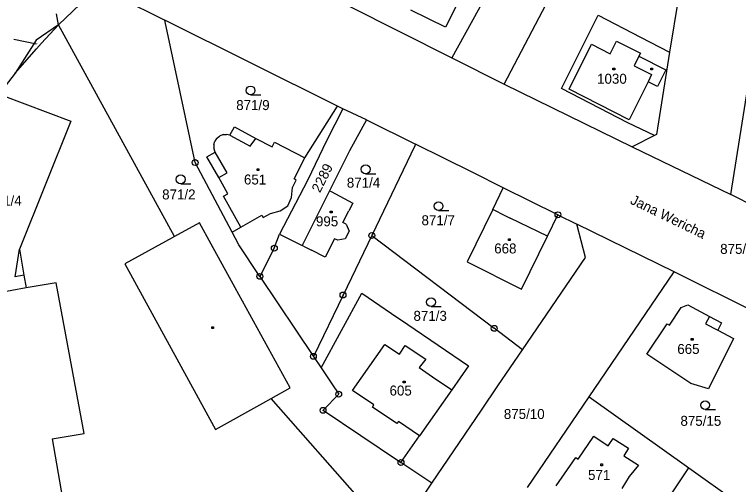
# Model space of a CAD drawing. Extents: x -795483 to -789093, y -1112258 to -1108741.
# Drawn here: x -791607.3 to -791483.9, y -1109944.7 to -1109864.7 of the extents above; entities that cross this region are included whole.
import ezdxf

# ---------------------------------------------------------------- set-up
doc = ezdxf.new("R2010")
doc.units = 0
for name, color, linetype in [('Komunikace', 7, 'Continuous'), ('Vrstva 1', 7, 'Continuous'), ('Vrstva 14', 7, 'Continuous'), ('Vrstva 15', 7, 'Continuous'), ('Vrstva 2', 7, 'Continuous'), ('Vrstva 23', 7, 'Continuous'), ('Vrstva 25', 7, 'Continuous'), ('Vrstva 28', 7, 'Continuous'), ('Vrstva 38', 7, 'Continuous')]:
    doc.layers.add(name, color=color, linetype=linetype)

msp = doc.modelspace()

# ---------------------------------------------------------------- linework, layer by layer
at = {"layer": 'Komunikace'}
msp.add_line((-791603.6, -1109869.72), (-791607.43, -1109868.93), dxfattribs=at)
at = {"layer": 'Vrstva 1'}
for p, q in [((-791523.9, -1109876.54), (-791510.87, -1109851.73)), ((-791492.91, -1109853.66), (-791495.69, -1109871.09)), ((-791524.18, -1109856.4), (-791532.83, -1109872.04)), ((-791599.81, -1109866.44), (-791593.11, -1109859.96)), ((-791593.11, -1109859.96), (-791581.7, -1109865.64)), ((-791550.52, -1109863.14), (-791532.83, -1109872.04)), ((-791599.81, -1109866.44), (-791600.17, -1109864.57)), ((-791514.09, -1109877.26), (-791507.87, -1109864.78)), ((-791507.87, -1109864.78), (-791500.65, -1109868.52)), ((-791599.81, -1109866.44), (-791603.66, -1109869.06)), ((-791602.75, -1109869.56), (-791599.81, -1109866.44)), ((-791580.05, -1109902.46), (-791599.81, -1109866.44)), ((-791581.64, -1109865.9), (-791581.7, -1109865.64)), ((-791552.27, -1109880.3), (-791581.7, -1109865.64)), ((-791576.56, -1109889.9), (-791581.64, -1109865.9)), ((-791485.25, -1109895.34), (-791480.75, -1109866.82)), ((-791500.65, -1109868.52), (-791495.69, -1109871.09)), ((-791603.66, -1109869.06), (-791607.25, -1109874.69)), ((-791603.61, -1109870.5), (-791602.75, -1109869.56)), ((-791607.25, -1109874.69), (-791603.61, -1109870.5)), ((-791495.69, -1109871.09), (-791497.92, -1109885.12)), ((-791532.83, -1109872.04), (-791523.9, -1109876.54)), ((-791607.25, -1109874.69), (-791610.69, -1109879.12)), ((-791523.9, -1109876.54), (-791502.08, -1109887.21)), ((-791502.8, -1109883.13), (-791514.09, -1109877.26)), ((-791609.49, -1109878.44), (-791597.73, -1109882.84)), ((-791557.84, -1109889.09), (-791552.27, -1109880.3)), ((-791551.38, -1109880.74), (-791554.11, -1109886.07)), ((-791551.38, -1109880.74), (-791552.27, -1109880.3)), ((-791547.32, -1109882.62), (-791551.38, -1109880.74)), ((-791597.73, -1109882.84), (-791606.5, -1109904.63)), ((-791547.32, -1109882.62), (-791550.24, -1109887.91)), ((-791547.32, -1109882.62), (-791538.98, -1109886.77)), ((-791498.28, -1109885.3), (-791502.8, -1109883.13)), ((-791570.62, -1109885.23), (-791569.85, -1109883.82)), ((-791569.85, -1109883.82), (-791566.21, -1109885.81)), ((-791572.92, -1109885.81), (-791573.21, -1109886.25)), ((-791572.92, -1109885.81), (-791572.42, -1109885.39)), ((-791571.78, -1109885.13), (-791572.42, -1109885.39)), ((-791571.78, -1109885.13), (-791571.2, -1109885.1)), ((-791570.62, -1109885.23), (-791571.2, -1109885.1)), ((-791566.21, -1109885.81), (-791563.42, -1109887.19)), ((-791554.11, -1109886.07), (-791557.38, -1109892.97)), ((-791498.28, -1109885.3), (-791502.08, -1109887.21)), ((-791497.92, -1109885.12), (-791498.28, -1109885.3)), ((-791573.38, -1109886.81), (-791573.39, -1109887.41)), ((-791573.16, -1109888.11), (-791573.39, -1109887.41)), ((-791573.38, -1109886.81), (-791573.21, -1109886.25)), ((-791563.42, -1109887.19), (-791563.03, -1109886.44)), ((-791563.03, -1109886.44), (-791557.84, -1109889.09)), ((-791539.12, -1109887.04), (-791546.45, -1109902.32)), ((-791538.98, -1109886.77), (-791539.12, -1109887.04)), ((-791529.24, -1109891.61), (-791538.98, -1109886.77)), ((-791502.08, -1109887.21), (-791485.25, -1109895.34)), ((-791574.56, -1109888.93), (-791573.16, -1109888.11)), ((-791550.24, -1109887.91), (-791553.63, -1109894.68)), ((-791570.24, -1109901.76), (-791576.56, -1109889.9)), ((-791572.52, -1109892.44), (-791574.56, -1109888.93)), ((-791524.03, -1109894.18), (-791529.24, -1109891.61)), ((-791570.99, -1109895.23), (-791572.52, -1109892.44)), ((-791557.38, -1109892.97), (-791562.17, -1109902.08)), ((-791553.63, -1109894.68), (-791558.32, -1109904.03)), ((-791553.63, -1109894.68), (-791553.35, -1109894.81)), ((-791553.35, -1109894.81), (-791549.68, -1109896.79)), ((-791525.84, -1109897.88), (-791524.03, -1109894.18)), ((-791514.72, -1109898.78), (-791524.03, -1109894.18)), ((-791571.72, -1109895.63), (-791570.99, -1109895.23)), ((-791568.74, -1109900.9), (-791571.72, -1109895.63)), ((-791465.7, -1109905.2), (-791485.25, -1109895.34)), ((-791549.68, -1109896.79), (-791550.37, -1109898.13)), ((-791551.37, -1109900.09), (-791550.37, -1109898.13)), ((-791525.84, -1109897.88), (-791530.2, -1109906.81)), ((-791516.51, -1109902.44), (-791514.72, -1109898.78)), ((-791514.72, -1109898.78), (-791511.52, -1109900.36)), ((-791575.81, -1109900.13), (-791580.05, -1109902.46)), ((-791573.8, -1109903.79), (-791575.81, -1109900.13)), ((-791570.24, -1109901.76), (-791568.74, -1109900.9)), ((-791550.82, -1109900.38), (-791551.37, -1109900.09)), ((-791550.82, -1109900.38), (-791550.3, -1109901.59)), ((-791510.05, -1109906.07), (-791511.52, -1109900.36)), ((-791494.94, -1109908.52), (-791511.52, -1109900.36)), ((-791569.11, -1109903.88), (-791570.24, -1109901.76)), ((-791563.06, -1109904.48), (-791562.17, -1109902.08)), ((-791562.17, -1109902.08), (-791558.32, -1109904.03)), ((-791550.3, -1109901.59), (-791551, -1109902.91)), ((-791552.78, -1109902.86), (-791554.4, -1109906.02)), ((-791552.26, -1109903.11), (-791552.78, -1109902.86)), ((-791551, -1109902.91), (-791552.26, -1109903.11)), ((-791546.45, -1109902.32), (-791551.35, -1109912.45)), ((-791546.45, -1109902.32), (-791525.58, -1109918.12)), ((-791520.91, -1109911.44), (-791516.51, -1109902.44)), ((-791606.5, -1109904.63), (-791605.73, -1109909.07)), ((-791569.72, -1109911.22), (-791573.8, -1109903.79)), ((-791565.51, -1109909.28), (-791569.11, -1109903.88)), ((-791563.06, -1109904.48), (-791565.51, -1109909.28)), ((-791558.11, -1109904.14), (-791558.32, -1109904.03)), ((-791558.11, -1109904.14), (-791556.72, -1109904.84)), ((-791554.4, -1109906.02), (-791556.72, -1109904.84)), ((-791530.2, -1109906.81), (-791520.91, -1109911.44)), ((-791520.77, -1109921.76), (-791510.05, -1109906.07)), ((-791605.73, -1109909.07), (-791605.35, -1109911.25)), ((-791565.51, -1109909.28), (-791556.4, -1109922.9)), ((-791509.41, -1109929.78), (-791494.94, -1109908.52)), ((-791468.61, -1109921.64), (-791494.94, -1109908.52)), ((-791605.35, -1109911.25), (-791623.63, -1109914.51)), ((-791560.35, -1109928.26), (-791569.72, -1109911.22)), ((-791551.35, -1109912.45), (-791556.4, -1109922.9)), ((-791555.08, -1109924.87), (-791548.17, -1109912.14)), ((-791548.17, -1109912.14), (-791543.09, -1109915.59)), ((-791493.73, -1109914.6), (-791492.58, -1109914.11)), ((-791492.58, -1109914.11), (-791488.9, -1109916.11)), ((-791543.09, -1109915.59), (-791540.28, -1109917.5)), ((-791495.73, -1109917.6), (-791493.73, -1109914.6)), ((-791488.9, -1109916.11), (-791486.82, -1109917.21)), ((-791540.28, -1109917.5), (-791529.97, -1109924.52)), ((-791520.77, -1109921.76), (-791525.58, -1109918.12)), ((-791499.59, -1109922.51), (-791496.12, -1109917.34)), ((-791496.12, -1109917.34), (-791495.73, -1109917.6)), ((-791486.82, -1109917.21), (-791487.48, -1109918.44)), ((-791487.48, -1109918.44), (-791484.81, -1109919.86)), ((-791484.81, -1109919.86), (-791489.08, -1109928.42)), ((-791524.97, -1109927.92), (-791520.77, -1109921.76)), ((-791556.4, -1109922.9), (-791555.08, -1109924.87)), ((-791492.09, -1109927.5), (-791499.59, -1109922.51)), ((-791555.08, -1109924.87), (-791553.27, -1109927.58)), ((-791529.97, -1109924.52), (-791532.79, -1109928.62)), ((-791553.27, -1109927.58), (-791552.08, -1109929.35)), ((-791527.76, -1109932.04), (-791524.97, -1109927.92)), ((-791489.08, -1109928.42), (-791492.09, -1109927.5)), ((-791563.62, -1109930.08), (-791560.35, -1109928.26)), ((-791552.08, -1109929.35), (-791554.75, -1109932.09)), ((-791532.79, -1109928.62), (-791538.29, -1109936.46)), ((-791542.58, -1109953.91), (-791563.62, -1109930.08)), ((-791519.92, -1109945.23), (-791509.41, -1109929.78)), ((-791509.41, -1109929.78), (-791492.4, -1109941.88)), ((-791554.75, -1109932.09), (-791541.88, -1109940.71)), ((-791536.21, -1109944.51), (-791527.76, -1109932.04)), ((-791541.47, -1109940.99), (-791538.29, -1109936.46)), ((-791541.88, -1109940.71), (-791541.47, -1109940.99)), ((-791536.21, -1109944.51), (-791541.47, -1109940.99)), ((-791503.44, -1109958.21), (-791492.4, -1109941.88)), ((-791492.4, -1109941.88), (-791482.36, -1109949.02)), ((-791542.58, -1109953.91), (-791536.21, -1109944.51))]:
    msp.add_line(p, q, dxfattribs=at)
at = {"layer": 'Vrstva 2'}
for p, q in [((-791529.58, -1109858.33), (-791533.87, -1109866.85)), ((-791533.87, -1109866.85), (-791539.77, -1109863.93)), ((-791512.83, -1109877.41), (-791509.02, -1109869.73)), ((-791509.02, -1109869.73), (-791505.81, -1109871.35)), ((-791505.81, -1109871.35), (-791504.74, -1109869.23)), ((-791504.74, -1109869.23), (-791500.64, -1109871.24)), ((-791500.64, -1109871.24), (-791500.91, -1109871.78)), ((-791500.91, -1109871.78), (-791501.73, -1109873.44)), ((-791500.91, -1109871.78), (-791496.36, -1109874.12)), ((-791501.73, -1109873.44), (-791498.76, -1109874.9)), ((-791498.76, -1109874.9), (-791499.37, -1109876.15)), ((-791496.36, -1109874.12), (-791497.78, -1109876.93)), ((-791499.37, -1109876.15), (-791502.56, -1109882.63)), ((-791497.78, -1109876.93), (-791499.37, -1109876.15)), ((-791502.56, -1109882.63), (-791512.83, -1109877.41)), ((-791570.62, -1109885.23), (-791567.18, -1109887.1)), ((-791567.18, -1109887.1), (-791566.21, -1109885.81)), ((-791571.1, -1109891.66), (-791573.16, -1109888.11)), ((-791559.67, -1109892.68), (-791557.84, -1109889.09)), ((-791572.52, -1109892.44), (-791571.1, -1109891.66)), ((-791559.95, -1109894.13), (-791559.31, -1109892.87)), ((-791559.31, -1109892.87), (-791559.67, -1109892.68)), ((-791560.12, -1109895.84), (-791559.95, -1109894.13)), ((-791560.77, -1109897.25), (-791560.12, -1109895.84)), ((-791562.08, -1109898.1), (-791560.77, -1109897.25)), ((-791563.73, -1109898.55), (-791562.08, -1109898.1)), ((-791524.7, -1109898.44), (-791525.84, -1109897.88)), ((-791524.7, -1109898.44), (-791522.87, -1109899.34)), ((-791568.74, -1109900.9), (-791565.2, -1109898.88)), ((-791565.2, -1109898.88), (-791564.98, -1109899.27)), ((-791564.98, -1109899.27), (-791563.73, -1109898.55)), ((-791516.51, -1109902.44), (-791522.87, -1109899.34)), ((-791580.48, -1109902.7), (-791588.56, -1109907.15)), ((-791580.05, -1109902.46), (-791580.48, -1109902.7)), ((-791607.23, -1109909.33), (-791606.5, -1109904.63)), ((-791588.56, -1109907.15), (-791573.06, -1109935.34)), ((-791605.73, -1109909.07), (-791607.23, -1109909.33)), ((-791600.21, -1109910.36), (-791605.35, -1109911.25)), ((-791595.46, -1109936.02), (-791600.21, -1109910.36)), ((-791488.9, -1109916.11), (-791489.56, -1109917.34)), ((-791489.56, -1109917.34), (-791487.48, -1109918.44)), ((-791549.72, -1109928.7), (-791544.21, -1109920.86)), ((-791544.21, -1109920.86), (-791541.74, -1109922.54)), ((-791541.74, -1109922.54), (-791540.73, -1109921.06)), ((-791540.73, -1109921.06), (-791537.26, -1109923.39)), ((-791537.26, -1109923.39), (-791538.38, -1109924.82)), ((-791538.38, -1109924.82), (-791536.09, -1109926.38)), ((-791536.09, -1109926.38), (-791532.79, -1109928.62)), ((-791546.07, -1109931.18), (-791549.72, -1109928.7)), ((-791565.03, -1109930.87), (-791563.62, -1109930.08)), ((-791573.06, -1109935.34), (-791565.03, -1109930.87)), ((-791546.32, -1109931.55), (-791546.07, -1109931.18)), ((-791542.17, -1109934.36), (-791546.32, -1109931.55)), ((-791541.92, -1109933.99), (-791542.17, -1109934.36)), ((-791538.29, -1109936.46), (-791541.92, -1109933.99)), ((-791600.9, -1109936.97), (-791595.46, -1109936.02)), ((-791511.29, -1109940.39), (-791508.58, -1109936.48)), ((-791508.58, -1109936.48), (-791506.15, -1109938.13)), ((-791600.9, -1109936.97), (-791599.15, -1109947.11)), ((-791506.15, -1109938.13), (-791505.3, -1109936.89)), ((-791505.3, -1109936.89), (-791502.69, -1109938.56)), ((-791502.69, -1109938.56), (-791503.51, -1109939.83)), ((-791515.02, -1109944.94), (-791511.68, -1109940.12)), ((-791511.68, -1109940.12), (-791511.29, -1109940.39)), ((-791503.51, -1109939.83), (-791500.99, -1109941.45)), ((-791500.99, -1109941.45), (-791502.56, -1109943.38)), ((-791502.56, -1109943.38), (-791503.81, -1109945.39))]:
    msp.add_line(p, q, dxfattribs=at)
at = {"layer": 'Vrstva 23'}
for p, q in [((-791567.1, -1109878.36), (-791565.35, -1109878.36)), ((-791547.49, -1109891.79), (-791545.74, -1109891.79)), ((-791579.01, -1109893.5), (-791577.26, -1109893.5)), ((-791535.06, -1109898.07), (-791533.31, -1109898.07)), ((-791536.35, -1109914.42), (-791534.6, -1109914.42)), ((-791489.62, -1109931.96), (-791487.87, -1109931.96))]:
    msp.add_line(p, q, dxfattribs=at)
for centre in [(-791567.1, -1109877.61), (-791547.49, -1109891.04), (-791579.01, -1109892.75), (-791535.06, -1109897.32), (-791536.35, -1109913.67), (-791489.62, -1109931.21)]:
    msp.add_circle(centre, 0.75, dxfattribs=at)
at = {"layer": 'Vrstva 25'}
for p, q in [((-791505.35, -1109873.8), (-791505.05, -1109873.8)), ((-791505.35, -1109874.1), (-791505.35, -1109873.8)), ((-791505.05, -1109873.8), (-791505.05, -1109874.1)), ((-791498.89, -1109873.81), (-791498.59, -1109873.81)), ((-791498.89, -1109874.11), (-791498.89, -1109873.81)), ((-791498.59, -1109873.81), (-791498.59, -1109874.11)), ((-791505.05, -1109874.1), (-791505.35, -1109874.1)), ((-791498.59, -1109874.11), (-791498.89, -1109874.11)), ((-791566, -1109890.97), (-791565.7, -1109890.97)), ((-791566, -1109891.27), (-791566, -1109890.97)), ((-791565.7, -1109890.97), (-791565.7, -1109891.27)), ((-791565.7, -1109891.27), (-791566, -1109891.27)), ((-791553.52, -1109898.17), (-791553.22, -1109898.17)), ((-791553.52, -1109898.47), (-791553.52, -1109898.17)), ((-791553.22, -1109898.47), (-791553.52, -1109898.47)), ((-791553.22, -1109898.17), (-791553.22, -1109898.47)), ((-791523.14, -1109902.88), (-791522.84, -1109902.88)), ((-791523.14, -1109903.18), (-791523.14, -1109902.88)), ((-791522.84, -1109903.18), (-791523.14, -1109903.18)), ((-791522.84, -1109902.88), (-791522.84, -1109903.18)), ((-791573.71, -1109917.86), (-791573.41, -1109917.86)), ((-791573.71, -1109918.16), (-791573.71, -1109917.86)), ((-791573.41, -1109918.16), (-791573.71, -1109918.16)), ((-791573.41, -1109917.86), (-791573.41, -1109918.16)), ((-791491.99, -1109919.86), (-791491.69, -1109919.86)), ((-791491.99, -1109920.16), (-791491.99, -1109919.86)), ((-791491.69, -1109920.16), (-791491.99, -1109920.16)), ((-791491.69, -1109919.86), (-791491.69, -1109920.16)), ((-791541.08, -1109927.1), (-791540.78, -1109927.1)), ((-791541.08, -1109927.4), (-791541.08, -1109927.1)), ((-791540.78, -1109927.4), (-791541.08, -1109927.4)), ((-791540.78, -1109927.1), (-791540.78, -1109927.4)), ((-791507.41, -1109941.23), (-791507.11, -1109941.23)), ((-791507.41, -1109941.53), (-791507.41, -1109941.23)), ((-791507.11, -1109941.53), (-791507.41, -1109941.53)), ((-791507.11, -1109941.23), (-791507.11, -1109941.53))]:
    msp.add_line(p, q, dxfattribs=at)
at = {"layer": 'Vrstva 28'}
for centre, radius in [((-791576.56, -1109889.9), 0.5), ((-791576.56, -1109889.9), 0.01), ((-791514.72, -1109898.78), 0.5), ((-791514.72, -1109898.78), 0.01), ((-791546.45, -1109902.32), 0.5), ((-791546.45, -1109902.32), 0.01), ((-791563.06, -1109904.48), 0.5), ((-791563.06, -1109904.48), 0.01), ((-791565.51, -1109909.28), 0.5), ((-791565.51, -1109909.28), 0.01), ((-791551.35, -1109912.45), 0.5), ((-791551.35, -1109912.45), 0.01), ((-791525.58, -1109918.12), 0.5), ((-791525.58, -1109918.12), 0.01), ((-791556.4, -1109922.9), 0.5), ((-791556.4, -1109922.9), 0.01), ((-791552.08, -1109929.35), 0.5), ((-791552.08, -1109929.35), 0.01), ((-791554.75, -1109932.09), 0.5), ((-791554.75, -1109932.09), 0.01), ((-791541.47, -1109940.99), 0.5), ((-791541.47, -1109940.99), 0.01)]:
    msp.add_circle(centre, radius, dxfattribs=at)

# ---------------------------------------------------------------- texts
at = {"layer": 'Vrstva 14'}
for s, height, p in [('2283', 0.1, (-791603.6, -1109869.72)), ('871/9', 1.7, (-791569.55, -1109880.95)), ('871/4', 1.7, (-791550.7, -1109894.17)), ('871/2', 1.7, (-791582.17, -1109896.17)), ('871/7', 1.7, (-791537.97, -1109900.57)), ('875/11', 1.7, (-791487.07, -1109905.45)), ('871/3', 1.7, (-791539.34, -1109916.85)), ('875/10', 1.7, (-791523.94, -1109933.57)), ('875/15', 1.7, (-791493.84, -1109934.73))]:
    msp.add_text(s, height=height, dxfattribs=at).set_placement(p)
msp.add_text('2289', height=1.7, rotation=63.46, dxfattribs=at).set_placement((-791555.27, -1109895.15))
at = {"layer": 'Vrstva 15'}
for s, p in [('1030', (-791508.05, -1109876.47)), ('651', (-791568.23, -1109893.63)), ('771/4', (-791611.81, -1109897.24)), ('995', (-791555.96, -1109900.75)), ('668', (-791525.58, -1109905.37)), ('665', (-791494.38, -1109922.49)), ('605', (-791543.42, -1109929.57)), ('571', (-791509.59, -1109943.95))]:
    msp.add_text(s, height=1.7, dxfattribs=at).set_placement(p)
at = {"layer": 'Vrstva 38'}
msp.add_text('Jana Wericha', height=1.7, rotation=334.0507, dxfattribs=at).set_placement((-791502.53, -1109896.83))

doc.saveas('drawing.dxf')
